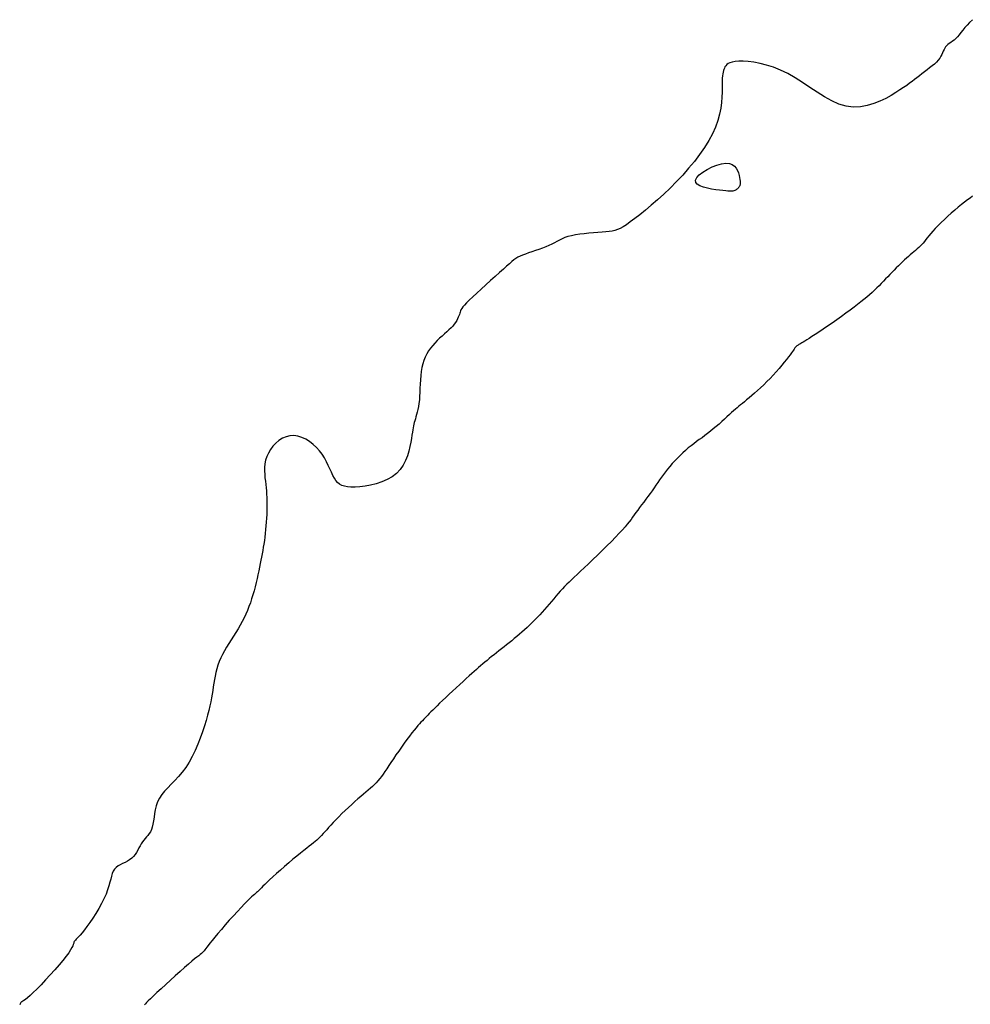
# Model space of a CAD drawing. Header units: millimetres. Extents: x 32690613 to 32693367, y 5343692 to 5344708.
# Tile 492 of 656: x 32692250 to 32692267, y 5344322 to 5344340. Entities that reach past the tile are written whole.
import ezdxf

# ---------------------------------------------------------------- set-up
doc = ezdxf.new("R2010")
doc.units = ezdxf.units.MM
doc.header["$LTSCALE"] = 20
doc.layers.add('02-DGM_HL_493.50', color=112, linetype='Continuous')
doc.layers.add('02-DGM_HL_494.00', color=122, linetype='Continuous')

msp = doc.modelspace()

# ---------------------------------------------------------------- linework, layer by layer
at = {"layer": '02-DGM_HL_493.50', "elevation": 493.5, "flags": 128}
msp.add_lwpolyline([(32692266.967, 5344339.71), (32692266.917, 5344339.663), (32692266.873, 5344339.616), (32692266.834, 5344339.57), (32692266.798, 5344339.525), (32692266.765, 5344339.483), (32692266.734, 5344339.444), (32692266.704, 5344339.409), (32692266.674, 5344339.379), (32692266.645, 5344339.353), (32692266.616, 5344339.33), (32692266.588, 5344339.31), (32692266.561, 5344339.292), (32692266.537, 5344339.273), (32692266.515, 5344339.254), (32692266.497, 5344339.234), (32692266.481, 5344339.211), (32692266.468, 5344339.186), (32692266.456, 5344339.159), (32692266.443, 5344339.13), (32692266.43, 5344339.1), (32692266.413, 5344339.068), (32692266.393, 5344339.035), (32692266.368, 5344339.002), (32692266.336, 5344338.967), (32692266.3, 5344338.932), (32692266.26, 5344338.897), (32692266.216, 5344338.862), (32692266.171, 5344338.827), (32692266.125, 5344338.792), (32692266.079, 5344338.758), (32692266.035, 5344338.725), (32692265.992, 5344338.692), (32692265.951, 5344338.66), (32692265.908, 5344338.627), (32692265.863, 5344338.593), (32692265.813, 5344338.557), (32692265.758, 5344338.518), (32692265.694, 5344338.476), (32692265.621, 5344338.43), (32692265.538, 5344338.38), (32692265.445, 5344338.329), (32692265.343, 5344338.28), (32692265.234, 5344338.237), (32692265.119, 5344338.203), (32692264.999, 5344338.182), (32692264.876, 5344338.177), (32692264.75, 5344338.193), (32692264.624, 5344338.23), (32692264.497, 5344338.286), (32692264.369, 5344338.357), (32692264.24, 5344338.437), (32692264.112, 5344338.522), (32692263.984, 5344338.608), (32692263.855, 5344338.69), (32692263.727, 5344338.764), (32692263.6, 5344338.826), (32692263.475, 5344338.876), (32692263.354, 5344338.914), (32692263.238, 5344338.943), (32692263.13, 5344338.963), (32692263.03, 5344338.975), (32692262.941, 5344338.981), (32692262.864, 5344338.981), (32692262.8, 5344338.976), (32692262.749, 5344338.967), (32692262.709, 5344338.954), (32692262.677, 5344338.939), (32692262.653, 5344338.921), (32692262.636, 5344338.901), (32692262.622, 5344338.881), (32692262.612, 5344338.86), (32692262.603, 5344338.838), (32692262.595, 5344338.816), (32692262.589, 5344338.79), (32692262.583, 5344338.761), (32692262.579, 5344338.727), (32692262.576, 5344338.686), (32692262.575, 5344338.638), (32692262.574, 5344338.58), (32692262.574, 5344338.513), (32692262.573, 5344338.435), (32692262.57, 5344338.35), (32692262.563, 5344338.257), (32692262.55, 5344338.157), (32692262.529, 5344338.051), (32692262.499, 5344337.94), (32692262.457, 5344337.825), (32692262.404, 5344337.707), (32692262.338, 5344337.587), (32692262.262, 5344337.465), (32692262.177, 5344337.343), (32692262.085, 5344337.221), (32692261.985, 5344337.101), (32692261.881, 5344336.983), (32692261.772, 5344336.867), (32692261.661, 5344336.755), (32692261.549, 5344336.648), (32692261.437, 5344336.547), (32692261.329, 5344336.452), (32692261.225, 5344336.366), (32692261.128, 5344336.287), (32692261.039, 5344336.218), (32692260.96, 5344336.16), (32692260.893, 5344336.112), (32692260.835, 5344336.075), (32692260.783, 5344336.046), (32692260.736, 5344336.025), (32692260.69, 5344336.009), (32692260.643, 5344335.998), (32692260.591, 5344335.991), (32692260.533, 5344335.985), (32692260.467, 5344335.979), (32692260.393, 5344335.974), (32692260.314, 5344335.968), (32692260.233, 5344335.961), (32692260.151, 5344335.954), (32692260.072, 5344335.944), (32692259.996, 5344335.933), (32692259.927, 5344335.919), (32692259.866, 5344335.903), (32692259.812, 5344335.884), (32692259.763, 5344335.863), (32692259.717, 5344335.841), (32692259.673, 5344335.818), (32692259.629, 5344335.794), (32692259.583, 5344335.77), (32692259.532, 5344335.747), (32692259.477, 5344335.723), (32692259.418, 5344335.701), (32692259.356, 5344335.679), (32692259.294, 5344335.658), (32692259.232, 5344335.637), (32692259.173, 5344335.617), (32692259.118, 5344335.597), (32692259.068, 5344335.578), (32692259.025, 5344335.559), (32692258.987, 5344335.54), (32692258.952, 5344335.518), (32692258.917, 5344335.493), (32692258.88, 5344335.463), (32692258.838, 5344335.427), (32692258.79, 5344335.385), (32692258.733, 5344335.333), (32692258.666, 5344335.273), (32692258.59, 5344335.205), (32692258.509, 5344335.132), (32692258.426, 5344335.058), (32692258.344, 5344334.983), (32692258.266, 5344334.912), (32692258.195, 5344334.846), (32692258.134, 5344334.788), (32692258.086, 5344334.739), (32692258.049, 5344334.7), (32692258.021, 5344334.668), (32692258.002, 5344334.641), (32692257.988, 5344334.618), (32692257.979, 5344334.598), (32692257.972, 5344334.579), (32692257.966, 5344334.559), (32692257.96, 5344334.537), (32692257.951, 5344334.512), (32692257.941, 5344334.486), (32692257.929, 5344334.458), (32692257.913, 5344334.428), (32692257.894, 5344334.397), (32692257.871, 5344334.365), (32692257.844, 5344334.333), (32692257.813, 5344334.299), (32692257.777, 5344334.265), (32692257.738, 5344334.23), (32692257.697, 5344334.194), (32692257.655, 5344334.157), (32692257.613, 5344334.118), (32692257.57, 5344334.078), (32692257.529, 5344334.035), (32692257.491, 5344333.991), (32692257.454, 5344333.944), (32692257.42, 5344333.895), (32692257.39, 5344333.844), (32692257.362, 5344333.789), (32692257.338, 5344333.731), (32692257.318, 5344333.669), (32692257.302, 5344333.604), (32692257.29, 5344333.535), (32692257.281, 5344333.463), (32692257.275, 5344333.389), (32692257.271, 5344333.315), (32692257.268, 5344333.241), (32692257.265, 5344333.169), (32692257.262, 5344333.1), (32692257.257, 5344333.035), (32692257.25, 5344332.975), (32692257.241, 5344332.919), (32692257.231, 5344332.868), (32692257.22, 5344332.822), (32692257.209, 5344332.779), (32692257.198, 5344332.739), (32692257.187, 5344332.704), (32692257.177, 5344332.67), (32692257.168, 5344332.64), (32692257.161, 5344332.61), (32692257.154, 5344332.58), (32692257.148, 5344332.548), (32692257.141, 5344332.511), (32692257.134, 5344332.469), (32692257.126, 5344332.42), (32692257.117, 5344332.362), (32692257.106, 5344332.295), (32692257.091, 5344332.219), (32692257.072, 5344332.138), (32692257.047, 5344332.054), (32692257.015, 5344331.971), (32692256.973, 5344331.889), (32692256.921, 5344331.813), (32692256.857, 5344331.745), (32692256.781, 5344331.686), (32692256.694, 5344331.637), (32692256.599, 5344331.596), (32692256.501, 5344331.564), (32692256.402, 5344331.54), (32692256.305, 5344331.523), (32692256.213, 5344331.511), (32692256.13, 5344331.506), (32692256.057, 5344331.505), (32692255.995, 5344331.51), (32692255.942, 5344331.52), (32692255.896, 5344331.536), (32692255.857, 5344331.558), (32692255.823, 5344331.586), (32692255.793, 5344331.621), (32692255.765, 5344331.663), (32692255.739, 5344331.712), (32692255.713, 5344331.766), (32692255.686, 5344331.826), (32692255.657, 5344331.888), (32692255.626, 5344331.952), (32692255.591, 5344332.017), (32692255.551, 5344332.082), (32692255.505, 5344332.144), (32692255.452, 5344332.202), (32692255.394, 5344332.256), (32692255.331, 5344332.304), (32692255.264, 5344332.345), (32692255.195, 5344332.377), (32692255.125, 5344332.399), (32692255.055, 5344332.409), (32692254.986, 5344332.407), (32692254.918, 5344332.391), (32692254.854, 5344332.364), (32692254.793, 5344332.325), (32692254.738, 5344332.278), (32692254.687, 5344332.225), (32692254.643, 5344332.166), (32692254.607, 5344332.104), (32692254.578, 5344332.041), (32692254.558, 5344331.977), (32692254.546, 5344331.915), (32692254.54, 5344331.852), (32692254.539, 5344331.791), (32692254.542, 5344331.73), (32692254.547, 5344331.669), (32692254.554, 5344331.61), (32692254.561, 5344331.552), (32692254.568, 5344331.494), (32692254.573, 5344331.438), (32692254.576, 5344331.381), (32692254.579, 5344331.324), (32692254.581, 5344331.267), (32692254.582, 5344331.209), (32692254.581, 5344331.149), (32692254.58, 5344331.088), (32692254.577, 5344331.024), (32692254.574, 5344330.959), (32692254.569, 5344330.892), (32692254.564, 5344330.826), (32692254.558, 5344330.759), (32692254.551, 5344330.693), (32692254.544, 5344330.629), (32692254.536, 5344330.567), (32692254.527, 5344330.507), (32692254.518, 5344330.449), (32692254.508, 5344330.392), (32692254.498, 5344330.336), (32692254.487, 5344330.279), (32692254.475, 5344330.222), (32692254.463, 5344330.163), (32692254.45, 5344330.101), (32692254.437, 5344330.036), (32692254.422, 5344329.969), (32692254.407, 5344329.9), (32692254.391, 5344329.83), (32692254.374, 5344329.758), (32692254.355, 5344329.687), (32692254.335, 5344329.616), (32692254.313, 5344329.545), (32692254.29, 5344329.476), (32692254.265, 5344329.409), (32692254.239, 5344329.342), (32692254.21, 5344329.276), (32692254.18, 5344329.211), (32692254.147, 5344329.147), (32692254.112, 5344329.083), (32692254.075, 5344329.019), (32692254.036, 5344328.955), (32692253.996, 5344328.891), (32692253.954, 5344328.826), (32692253.913, 5344328.762), (32692253.874, 5344328.698), (32692253.836, 5344328.634), (32692253.801, 5344328.57), (32692253.77, 5344328.507), (32692253.744, 5344328.443), (32692253.721, 5344328.38), (32692253.702, 5344328.316), (32692253.686, 5344328.253), (32692253.673, 5344328.19), (32692253.661, 5344328.127), (32692253.65, 5344328.064), (32692253.64, 5344328.001), (32692253.63, 5344327.938), (32692253.619, 5344327.874), (32692253.607, 5344327.808), (32692253.594, 5344327.739), (32692253.578, 5344327.666), (32692253.56, 5344327.587), (32692253.538, 5344327.503), (32692253.513, 5344327.412), (32692253.483, 5344327.314), (32692253.449, 5344327.209), (32692253.411, 5344327.102), (32692253.368, 5344326.992), (32692253.321, 5344326.884), (32692253.271, 5344326.778), (32692253.216, 5344326.678), (32692253.157, 5344326.585), (32692253.095, 5344326.501), (32692253.03, 5344326.426), (32692252.966, 5344326.356), (32692252.902, 5344326.291), (32692252.841, 5344326.229), (32692252.785, 5344326.169), (32692252.736, 5344326.108), (32692252.695, 5344326.046), (32692252.663, 5344325.98), (32692252.639, 5344325.913), (32692252.622, 5344325.844), (32692252.609, 5344325.777), (32692252.599, 5344325.711), (32692252.59, 5344325.649), (32692252.581, 5344325.591), (32692252.569, 5344325.54), (32692252.554, 5344325.496), (32692252.535, 5344325.458), (32692252.514, 5344325.424), (32692252.491, 5344325.394), (32692252.466, 5344325.366), (32692252.442, 5344325.339), (32692252.418, 5344325.311), (32692252.395, 5344325.28), (32692252.373, 5344325.246), (32692252.353, 5344325.21), (32692252.333, 5344325.172), (32692252.312, 5344325.133), (32692252.29, 5344325.095), (32692252.266, 5344325.058), (32692252.238, 5344325.023), (32692252.207, 5344324.992), (32692252.17, 5344324.966), (32692252.131, 5344324.942), (32692252.09, 5344324.92), (32692252.048, 5344324.9), (32692252.007, 5344324.878), (32692251.969, 5344324.856), (32692251.935, 5344324.83), (32692251.906, 5344324.8), (32692251.884, 5344324.765), (32692251.866, 5344324.725), (32692251.852, 5344324.679), (32692251.839, 5344324.627), (32692251.824, 5344324.57), (32692251.807, 5344324.507), (32692251.785, 5344324.438), (32692251.757, 5344324.363), (32692251.72, 5344324.282), (32692251.676, 5344324.197), (32692251.628, 5344324.111), (32692251.576, 5344324.025), (32692251.523, 5344323.942), (32692251.471, 5344323.865), (32692251.421, 5344323.794), (32692251.376, 5344323.733), (32692251.337, 5344323.684), (32692251.303, 5344323.644), (32692251.275, 5344323.613), (32692251.251, 5344323.59), (32692251.233, 5344323.571), (32692251.218, 5344323.556), (32692251.207, 5344323.543), (32692251.199, 5344323.531), (32692251.193, 5344323.517), (32692251.189, 5344323.501), (32692251.182, 5344323.481), (32692251.173, 5344323.455), (32692251.158, 5344323.423), (32692251.135, 5344323.383), (32692251.102, 5344323.333), (32692251.058, 5344323.272), (32692251, 5344323.2), (32692250.932, 5344323.119), (32692250.857, 5344323.033), (32692250.777, 5344322.944), (32692250.695, 5344322.856), (32692250.616, 5344322.773), (32692250.542, 5344322.697), (32692250.477, 5344322.633), (32692250.422, 5344322.582), (32692250.378, 5344322.543), (32692250.342, 5344322.514), (32692250.315, 5344322.494), (32692250.295, 5344322.481), (32692250.28, 5344322.471), (32692250.269, 5344322.464), (32692250.261, 5344322.458), (32692250.255, 5344322.449), (32692250.249, 5344322.438), (32692250.241, 5344322.422)], dxfattribs=at)
msp.add_lwpolyline([(32692262.793, 5344336.712), (32692262.777, 5344336.707), (32692262.758, 5344336.703), (32692262.735, 5344336.701), (32692262.708, 5344336.7), (32692262.675, 5344336.701), (32692262.635, 5344336.704), (32692262.586, 5344336.709), (32692262.529, 5344336.716), (32692262.461, 5344336.725), (32692262.388, 5344336.737), (32692262.315, 5344336.752), (32692262.245, 5344336.771), (32692262.184, 5344336.794), (32692262.137, 5344336.822), (32692262.109, 5344336.855), (32692262.105, 5344336.894), (32692262.127, 5344336.939), (32692262.172, 5344336.987), (32692262.235, 5344337.036), (32692262.311, 5344337.083), (32692262.395, 5344337.125), (32692262.481, 5344337.159), (32692262.563, 5344337.182), (32692262.638, 5344337.193), (32692262.7, 5344337.188), (32692262.75, 5344337.17), (32692262.79, 5344337.141), (32692262.82, 5344337.104), (32692262.843, 5344337.063), (32692262.859, 5344337.02), (32692262.871, 5344336.977), (32692262.879, 5344336.938), (32692262.884, 5344336.905), (32692262.888, 5344336.877), (32692262.89, 5344336.855), (32692262.89, 5344336.836), (32692262.888, 5344336.82), (32692262.886, 5344336.807), (32692262.881, 5344336.796), (32692262.876, 5344336.785), (32692262.87, 5344336.774), (32692262.862, 5344336.764), (32692262.854, 5344336.754), (32692262.844, 5344336.744), (32692262.833, 5344336.735), (32692262.821, 5344336.726), (32692262.808, 5344336.719)], close=True, dxfattribs=at)
at = {"layer": '02-DGM_HL_494.00', "elevation": 494, "flags": 128}
msp.add_lwpolyline([(32692266.969, 5344336.612), (32692266.925, 5344336.58), (32692266.879, 5344336.546), (32692266.829, 5344336.508), (32692266.775, 5344336.466), (32692266.718, 5344336.419), (32692266.658, 5344336.368), (32692266.596, 5344336.315), (32692266.535, 5344336.259), (32692266.475, 5344336.204), (32692266.418, 5344336.148), (32692266.364, 5344336.095), (32692266.315, 5344336.045), (32692266.273, 5344335.999), (32692266.236, 5344335.956), (32692266.204, 5344335.918), (32692266.175, 5344335.882), (32692266.149, 5344335.849), (32692266.125, 5344335.818), (32692266.101, 5344335.789), (32692266.077, 5344335.762), (32692266.051, 5344335.736), (32692266.025, 5344335.711), (32692265.998, 5344335.686), (32692265.969, 5344335.661), (32692265.939, 5344335.636), (32692265.908, 5344335.61), (32692265.876, 5344335.583), (32692265.843, 5344335.555), (32692265.809, 5344335.525), (32692265.775, 5344335.493), (32692265.739, 5344335.46), (32692265.703, 5344335.425), (32692265.667, 5344335.389), (32692265.63, 5344335.352), (32692265.593, 5344335.315), (32692265.555, 5344335.277), (32692265.518, 5344335.238), (32692265.481, 5344335.199), (32692265.443, 5344335.16), (32692265.405, 5344335.12), (32692265.366, 5344335.081), (32692265.327, 5344335.041), (32692265.287, 5344335.001), (32692265.246, 5344334.962), (32692265.204, 5344334.922), (32692265.16, 5344334.882), (32692265.113, 5344334.842), (32692265.063, 5344334.8), (32692265.01, 5344334.757), (32692264.952, 5344334.711), (32692264.889, 5344334.663), (32692264.82, 5344334.612), (32692264.746, 5344334.557), (32692264.667, 5344334.501), (32692264.585, 5344334.443), (32692264.503, 5344334.386), (32692264.422, 5344334.33), (32692264.344, 5344334.277), (32692264.272, 5344334.228), (32692264.206, 5344334.185), (32692264.15, 5344334.148), (32692264.102, 5344334.116), (32692264.061, 5344334.09), (32692264.026, 5344334.069), (32692263.997, 5344334.051), (32692263.973, 5344334.037), (32692263.953, 5344334.025), (32692263.936, 5344334.015), (32692263.921, 5344334.006), (32692263.908, 5344333.999), (32692263.896, 5344333.992), (32692263.886, 5344333.985), (32692263.878, 5344333.98), (32692263.871, 5344333.974), (32692263.865, 5344333.968), (32692263.859, 5344333.962), (32692263.855, 5344333.956), (32692263.85, 5344333.948), (32692263.844, 5344333.938), (32692263.836, 5344333.925), (32692263.825, 5344333.909), (32692263.811, 5344333.888), (32692263.793, 5344333.862), (32692263.769, 5344333.83), (32692263.739, 5344333.791), (32692263.704, 5344333.746), (32692263.664, 5344333.697), (32692263.62, 5344333.644), (32692263.573, 5344333.588), (32692263.522, 5344333.53), (32692263.469, 5344333.472), (32692263.415, 5344333.414), (32692263.359, 5344333.358), (32692263.303, 5344333.303), (32692263.248, 5344333.251), (32692263.194, 5344333.201), (32692263.141, 5344333.155), (32692263.092, 5344333.111), (32692263.045, 5344333.071), (32692263.002, 5344333.036), (32692262.964, 5344333.004), (32692262.93, 5344332.976), (32692262.898, 5344332.95), (32692262.868, 5344332.925), (32692262.838, 5344332.9), (32692262.807, 5344332.874), (32692262.774, 5344332.846), (32692262.739, 5344332.815), (32692262.701, 5344332.78), (32692262.658, 5344332.741), (32692262.614, 5344332.7), (32692262.567, 5344332.657), (32692262.518, 5344332.613), (32692262.468, 5344332.569), (32692262.418, 5344332.526), (32692262.368, 5344332.485), (32692262.318, 5344332.446), (32692262.269, 5344332.409), (32692262.22, 5344332.373), (32692262.172, 5344332.339), (32692262.124, 5344332.304), (32692262.076, 5344332.268), (32692262.027, 5344332.231), (32692261.979, 5344332.193), (32692261.931, 5344332.151), (32692261.883, 5344332.108), (32692261.835, 5344332.062), (32692261.788, 5344332.015), (32692261.742, 5344331.967), (32692261.698, 5344331.919), (32692261.656, 5344331.87), (32692261.616, 5344331.822), (32692261.578, 5344331.774), (32692261.543, 5344331.727), (32692261.509, 5344331.68), (32692261.476, 5344331.634), (32692261.444, 5344331.587), (32692261.411, 5344331.539), (32692261.378, 5344331.492), (32692261.344, 5344331.443), (32692261.308, 5344331.393), (32692261.271, 5344331.343), (32692261.234, 5344331.293), (32692261.196, 5344331.243), (32692261.159, 5344331.194), (32692261.124, 5344331.147), (32692261.09, 5344331.101), (32692261.058, 5344331.058), (32692261.029, 5344331.017), (32692261.001, 5344330.978), (32692260.973, 5344330.939), (32692260.942, 5344330.899), (32692260.908, 5344330.856), (32692260.868, 5344330.809), (32692260.822, 5344330.756), (32692260.767, 5344330.696), (32692260.702, 5344330.628), (32692260.629, 5344330.553), (32692260.551, 5344330.475), (32692260.469, 5344330.394), (32692260.386, 5344330.313), (32692260.304, 5344330.234), (32692260.225, 5344330.159), (32692260.153, 5344330.09), (32692260.087, 5344330.029), (32692260.029, 5344329.974), (32692259.977, 5344329.925), (32692259.93, 5344329.881), (32692259.887, 5344329.84), (32692259.846, 5344329.8), (32692259.808, 5344329.761), (32692259.77, 5344329.721), (32692259.732, 5344329.68), (32692259.694, 5344329.637), (32692259.655, 5344329.593), (32692259.616, 5344329.547), (32692259.577, 5344329.501), (32692259.537, 5344329.454), (32692259.497, 5344329.407), (32692259.455, 5344329.36), (32692259.413, 5344329.313), (32692259.37, 5344329.266), (32692259.327, 5344329.22), (32692259.283, 5344329.175), (32692259.239, 5344329.13), (32692259.194, 5344329.086), (32692259.15, 5344329.043), (32692259.104, 5344329.002), (32692259.059, 5344328.961), (32692259.014, 5344328.922), (32692258.969, 5344328.884), (32692258.924, 5344328.846), (32692258.878, 5344328.81), (32692258.833, 5344328.773), (32692258.788, 5344328.738), (32692258.744, 5344328.702), (32692258.699, 5344328.667), (32692258.655, 5344328.632), (32692258.611, 5344328.598), (32692258.568, 5344328.564), (32692258.526, 5344328.53), (32692258.485, 5344328.497), (32692258.445, 5344328.464), (32692258.406, 5344328.433), (32692258.369, 5344328.402), (32692258.332, 5344328.371), (32692258.296, 5344328.339), (32692258.258, 5344328.306), (32692258.218, 5344328.272), (32692258.176, 5344328.234), (32692258.13, 5344328.192), (32692258.08, 5344328.147), (32692258.024, 5344328.096), (32692257.965, 5344328.042), (32692257.904, 5344327.985), (32692257.842, 5344327.927), (32692257.78, 5344327.87), (32692257.72, 5344327.814), (32692257.664, 5344327.76), (32692257.613, 5344327.711), (32692257.567, 5344327.667), (32692257.527, 5344327.627), (32692257.492, 5344327.592), (32692257.46, 5344327.56), (32692257.432, 5344327.531), (32692257.406, 5344327.504), (32692257.382, 5344327.479), (32692257.358, 5344327.455), (32692257.335, 5344327.431), (32692257.311, 5344327.406), (32692257.286, 5344327.38), (32692257.259, 5344327.351), (32692257.23, 5344327.319), (32692257.199, 5344327.282), (32692257.165, 5344327.24), (32692257.126, 5344327.192), (32692257.084, 5344327.137), (32692257.039, 5344327.075), (32692256.992, 5344327.01), (32692256.943, 5344326.942), (32692256.895, 5344326.873), (32692256.847, 5344326.805), (32692256.802, 5344326.738), (32692256.759, 5344326.675), (32692256.72, 5344326.618), (32692256.684, 5344326.564), (32692256.651, 5344326.515), (32692256.62, 5344326.47), (32692256.59, 5344326.428), (32692256.561, 5344326.39), (32692256.531, 5344326.353), (32692256.501, 5344326.318), (32692256.469, 5344326.285), (32692256.435, 5344326.253), (32692256.399, 5344326.221), (32692256.36, 5344326.188), (32692256.32, 5344326.153), (32692256.276, 5344326.116), (32692256.229, 5344326.077), (32692256.179, 5344326.034), (32692256.126, 5344325.987), (32692256.07, 5344325.936), (32692256.013, 5344325.883), (32692255.956, 5344325.829), (32692255.899, 5344325.775), (32692255.845, 5344325.721), (32692255.793, 5344325.669), (32692255.746, 5344325.62), (32692255.703, 5344325.574), (32692255.665, 5344325.532), (32692255.631, 5344325.493), (32692255.599, 5344325.457), (32692255.57, 5344325.424), (32692255.542, 5344325.393), (32692255.515, 5344325.365), (32692255.488, 5344325.338), (32692255.46, 5344325.312), (32692255.43, 5344325.287), (32692255.398, 5344325.261), (32692255.363, 5344325.234), (32692255.323, 5344325.203), (32692255.279, 5344325.169), (32692255.229, 5344325.129), (32692255.172, 5344325.084), (32692255.108, 5344325.031), (32692255.038, 5344324.973), (32692254.965, 5344324.911), (32692254.892, 5344324.848), (32692254.819, 5344324.784), (32692254.75, 5344324.723), (32692254.686, 5344324.666), (32692254.629, 5344324.614), (32692254.582, 5344324.569), (32692254.543, 5344324.532), (32692254.511, 5344324.5), (32692254.485, 5344324.473), (32692254.464, 5344324.451), (32692254.446, 5344324.432), (32692254.43, 5344324.416), (32692254.415, 5344324.401), (32692254.4, 5344324.388), (32692254.383, 5344324.374), (32692254.363, 5344324.358), (32692254.339, 5344324.338), (32692254.311, 5344324.313), (32692254.277, 5344324.282), (32692254.235, 5344324.241), (32692254.185, 5344324.191), (32692254.127, 5344324.129), (32692254.062, 5344324.059), (32692253.993, 5344323.983), (32692253.921, 5344323.903), (32692253.85, 5344323.823), (32692253.782, 5344323.744), (32692253.719, 5344323.671), (32692253.664, 5344323.605), (32692253.618, 5344323.549), (32692253.581, 5344323.502), (32692253.551, 5344323.463), (32692253.528, 5344323.431), (32692253.508, 5344323.405), (32692253.492, 5344323.383), (32692253.478, 5344323.365), (32692253.464, 5344323.35), (32692253.449, 5344323.335), (32692253.431, 5344323.32), (32692253.41, 5344323.303), (32692253.384, 5344323.282), (32692253.351, 5344323.257), (32692253.311, 5344323.225), (32692253.262, 5344323.184), (32692253.204, 5344323.134), (32692253.134, 5344323.074), (32692253.056, 5344323.005), (32692252.973, 5344322.93), (32692252.888, 5344322.853), (32692252.804, 5344322.776), (32692252.724, 5344322.702), (32692252.651, 5344322.634), (32692252.588, 5344322.575), (32692252.537, 5344322.526), (32692252.498, 5344322.488), (32692252.469, 5344322.459), (32692252.448, 5344322.437), (32692252.433, 5344322.422)], dxfattribs=at)

doc.saveas('drawing.dxf')
